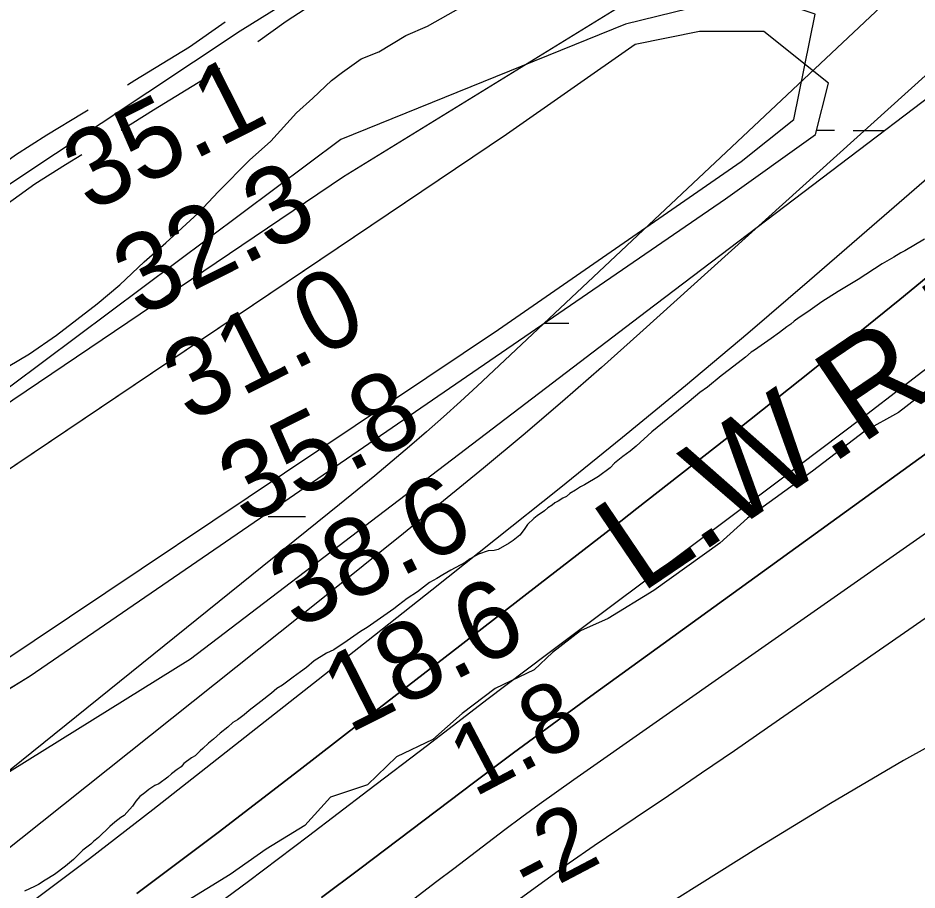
# Model space of a CAD drawing. Extents: x 3219052 to 3256913, y 800770 to 826146.
# Drawn here: x 3251903 to 3252675, y 817381 to 818130 of the extents above; entities that cross this region are included whole.
import ezdxf

# ---------------------------------------------------------------- set-up
doc = ezdxf.new("R2010")
doc.units = 0
for name, color, linetype in [('V-RIVR-EDGE', 7, 'Continuous'), ('V-RIVR-RANG', 7, 'Continuous'), ('V-ROAD-CNTR', 7, 'Continuous'), ('V-SITE-VEGE', 7, 'Continuous'), ('V-TOPO-DPTH', 7, 'Continuous'), ('V-TOPO-MAJR', 7, 'Continuous'), ('V-TOPO-MINR', 7, 'Continuous'), ('V-TOPO-SHOR', 7, 'Continuous'), ('V-TOPO-WATR', 7, 'Continuous'), ('V-TOPO-WATR-IDEN', 7, 'Continuous'), ('V-WETL-SWMP', 7, 'Continuous')]:
    doc.layers.add(name, color=color, linetype=linetype)

msp = doc.modelspace()

# ---------------------------------------------------------------- linework, layer by layer
at = {"layer": 'V-RIVR-EDGE'}
msp.add_lwpolyline([(3252696.091013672, 817819.8827251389), (3252659.5072465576, 817791.2843600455), (3252630.3441504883, 817775.2733421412), (3252585.4875565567, 817741.0446039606), (3252529.7490018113, 817700.7572651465), (3252505.788051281, 817679.0825544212), (3252449.17906865, 817638.3626887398), (3252409.999065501, 817614.5522144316), (3252386.064985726, 817603.744416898), (3252362.111559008, 817585.1124418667), (3252346.426659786, 817570.372133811), (3252312.9167984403, 817554.3718642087), (3252284.609082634, 817532.7079017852), (3252259.3430276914, 817510.6017390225), (3252228.0086986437, 817495.4654483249), (3252203.1730209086, 817471.6195046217), (3252171.4147636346, 817460.8310540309), (3252149.186070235, 817436.543984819), (3252116.100137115, 817416.1958751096), (3252085.1843621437, 817394.5383616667), (3252045.1328562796, 817369.860683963)], dxfattribs=at)
at = {"layer": 'V-ROAD-CNTR'}
for points in [[(3252443.832075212, 818346.929278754), (3252323.560315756, 818261.652449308), (3252195.637571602, 818182.4726076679), (3252093.6997754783, 818119.14673432), (3251894.7981732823, 817986.8689988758), (3251537.662887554, 817751.9254687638), (3251464.042034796, 817705.14756232), (3251391.919179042, 817661.859648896), (3251326.468309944, 817622.586727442), (3251268.8394252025, 817591.9867886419), (3251230.399502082, 817569.3818338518), (3251188.96058496, 817549.1818742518), (3251131.6206996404, 817522.7269271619), (3251073.62581563, 817495.0629824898), (3251011.9899389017, 817464.2850440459), (3250962.342038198, 817440.120092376), (3250913.5821357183, 817417.2341381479), (3250872.489217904, 817395.8691808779), (3250837.463287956, 817378.847214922)], [(3252108.957872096, 818110.1569542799), (3252133.226665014, 818127.6705263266), (3252191.8562581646, 818166.0451906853)], [(3251996.8347539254, 818072.8411069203), (3252003.3301281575, 818076.9253228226), (3252050.1818833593, 818105.4597555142), (3252080.8194529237, 818127.0318109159)], [(3251991.5196315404, 818034.061224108), (3252019.1178718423, 818051.4146771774), (3252066.6381166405, 818080.3562444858), (3252076.2532965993, 818087.1263374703)], [(3251879.035854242, 817997.2674453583), (3251900.637086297, 818012.7005296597), (3251927.6364473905, 818029.8158510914), (3251958.7998881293, 818048.9252249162), (3251962.9726024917, 818051.5489792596)], [(3251874.576736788, 817957.2115704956), (3251917.4009137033, 817987.8074703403), (3251943.5095526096, 818004.3581489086), (3251957.5385105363, 818012.9606842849)]]:
    msp.add_lwpolyline(points, dxfattribs=at)
at = {"layer": 'V-SITE-VEGE'}
for p, q in [((3252254.623, 818123.314), (3252283.61, 818139.6249999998)), ((3252236.066, 818115.149), (3252254.623, 818123.314)), ((3252212.878, 818101.171), (3252236.066, 818115.149)), ((3252488.488, 818118.735), (3252433.165, 818107.666)), ((3252543.809, 818118.735), (3252488.488, 818118.735)), ((3252599.127, 818074.4590000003), (3252543.809, 818118.735)), ((3252433.165, 818107.666), (3252322.524, 818030.184)), ((3252197.799, 818095.337), (3252212.878, 818101.1709999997)), ((3252181.571, 818083.696), (3252197.799, 818095.337)), ((3252172.2970000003, 818076.71), (3252181.571, 818083.696)), ((3252156.077, 818061.588), (3252172.2970000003, 818076.7099999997)), ((3252588.0640000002, 818030.184), (3252599.127, 818074.4590000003)), ((3252142.173, 818048.79), (3252156.077, 818061.588)), ((3252120.167, 818024.365), (3252142.173, 818048.79)), ((3252322.524, 818030.184), (3251713.99, 817620.6369999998)), ((3252510.617, 817974.8410000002), (3252588.0640000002, 818030.1840000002)), ((3252101.629, 818008.078), (3252120.167, 818024.365)), ((3252074.982, 817981.322), (3252101.629, 818008.078)), ((3252057.609, 817962.712), (3252074.982, 817981.322)), ((3251913.145, 817565.294), (3252510.617, 817974.8410000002)), ((3252029.801, 817937.118), (3252057.609, 817962.712)), ((3252011.261, 817920.829), (3252029.801, 817937.1179999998)), ((3252681.637, 817940.34), (3252664.8880000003, 817930.397)), ((3252661.538, 817928.503), (3252655.316, 817924.714)), ((3252664.8880000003, 817930.397), (3252661.538, 817928.503)), ((3251990.406, 817901.051), (3252011.261, 817920.829)), ((3252645.268, 817919.031), (3252624.684, 817905.7660000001)), ((3252655.316, 817924.714), (3252645.268, 817919.031)), ((3252624.684, 817905.7660000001), (3252607.46, 817895.345)), ((3251970.7060000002, 817884.759), (3251990.406, 817901.051)), ((3252607.46, 817895.345), (3252593.579, 817886.3420000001)), ((3251935.935, 817857.988), (3251970.7060000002, 817884.759)), ((3252593.579, 817886.3420000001), (3252581.608, 817877.806)), ((3252573.951, 817873.069), (3252569.642, 817869.7490000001)), ((3252581.608, 817877.806), (3252573.951, 817873.069)), ((3252563.414, 817865.006), (3252557.19, 817860.261)), ((3252566.767, 817867.376), (3252563.414, 817865.0059999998)), ((3252569.642, 817869.7490000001), (3252566.767, 817867.376)), ((3251912.752, 817841.688), (3251935.935, 817857.988)), ((3252557.19, 817860.261), (3252550.008, 817855.047)), ((3252550.008, 817855.047), (3252535.645, 817845.09)), ((3252532.774, 817843.193), (3252527.982, 817838.9230000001)), ((3252535.645, 817845.09), (3252532.774, 817843.193)), ((3251879.128, 817821.886), (3251912.752, 817841.688)), ((3252527.982, 817838.9230000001), (3252514.092, 817828.486)), ((3252514.092, 817828.486), (3252506.91, 817822.7929999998)), ((3252506.91, 817822.7929999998), (3252495.414, 817813.3)), ((3252495.414, 817813.3), (3252488.7090000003, 817808.559)), ((3252488.7090000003, 817808.559), (3252479.61, 817800.965)), ((3252479.61, 817800.965), (3252447.514, 817774.868)), ((3252447.514, 817774.868), (3252434.093, 817762.52)), ((3252428.826, 817758.25), (3252422.6, 817753.505)), ((3252434.093, 817762.52), (3252428.826, 817758.25)), ((3252422.6, 817753.505), (3252415.413, 817747.814)), ((3252411.579, 817744.013), (3252401.522, 817736.4230000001)), ((3252415.413, 817747.814), (3252411.579, 817744.0130000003)), ((3252401.522, 817736.4230000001), (3252389.559, 817729.3200000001)), ((3252386.2090000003, 817727.4280000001), (3252381.9020000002, 817724.583)), ((3252389.559, 817729.3200000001), (3252386.2090000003, 817727.4279999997)), ((3252374.242, 817719.3690000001), (3252370.896, 817717.954)), ((3252377.114, 817721.743), (3252374.242, 817719.3690000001)), ((3252381.9020000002, 817724.583), (3252377.114, 817721.743)), ((3252361.799, 817711.791), (3252357.969, 817709.422)), ((3252364.1950000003, 817713.686), (3252361.799, 817711.791)), ((3252367.0640000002, 817715.107), (3252364.1950000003, 817713.686)), ((3252370.896, 817717.954), (3252367.0640000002, 817715.107)), ((3252348.876, 817702.782), (3252345.998, 817700.411)), ((3252355.096, 817707.0480000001), (3252348.876, 817702.782)), ((3252357.969, 817709.422), (3252355.096, 817707.0480000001)), ((3252340.725, 817695.184), (3252337.839, 817690.906)), ((3252345.998, 817700.411), (3252340.725, 817695.184)), ((3252337.839, 817690.906), (3252334.001, 817686.1480000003)), ((3252328.254, 817681.403), (3252324.9020000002, 817679.0320000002)), ((3252334.001, 817686.148), (3252328.254, 817681.4029999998)), ((3252306.736, 817672.435), (3252298.612, 817669.609)), ((3252311.989, 817672.888), (3252306.736, 817672.4350000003)), ((3252315.3340000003, 817673.828), (3252311.989, 817672.8879999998)), ((3252324.9020000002, 817679.032), (3252315.3340000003, 817673.828)), ((3252291.436, 817665.824), (3252287.127, 817662.502)), ((3252298.612, 817669.609), (3252291.436, 817665.8239999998)), ((3252287.127, 817662.502), (3252274.687, 817655.8790000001)), ((3252262.725, 817648.7760000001), (3252256.505, 817645.4650000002)), ((3252267.99, 817652.0920000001), (3252262.725, 817648.7760000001)), ((3252274.687, 817655.8790000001), (3252267.99, 817652.0920000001)), ((3252256.505, 817645.465), (3252245.97, 817637.4)), ((3252245.97, 817637.4), (3252237.3540000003, 817631.713)), ((3252229.69, 817626.0210000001), (3252225.859, 817622.697)), ((3252237.3540000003, 817631.713), (3252229.69, 817626.0210000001)), ((3252225.859, 817622.697), (3252202.878, 817606.5770000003)), ((3252197.1350000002, 817603.264), (3252185.644, 817595.2050000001)), ((3252202.878, 817606.577), (3252197.1350000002, 817603.264)), ((3252185.644, 817595.2050000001), (3252174.1550000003, 817587.621)), ((3252174.1550000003, 817587.621), (3252167.9390000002, 817584.7869999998)), ((3252167.9390000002, 817584.787), (3252157.41, 817578.1510000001)), ((3252150.703, 817572.46), (3252145.436, 817568.665)), ((3252157.41, 817578.1510000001), (3252150.703, 817572.46)), ((3251304.613, 817188.951), (3251913.145, 817565.294)), ((3252139.21, 817563.922), (3252130.113, 817557.282)), ((3252145.436, 817568.665), (3252139.21, 817563.922)), ((3252130.113, 817557.282), (3252125.326, 817554.441)), ((3252120.534, 817550.1670000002), (3252111.435, 817543.05)), ((3252125.326, 817554.441), (3252120.534, 817550.1670000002)), ((3252111.435, 817543.05), (3252101.377, 817535.4630000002)), ((3252101.377, 817535.463), (3252097.066, 817531.664)), ((3252091.319, 817527.3960000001), (3252087.492, 817525.0260000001)), ((3252097.066, 817531.664), (3252091.319, 817527.3960000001)), ((3252083.179, 817521.229), (3252076.473, 817516.011)), ((3252087.492, 817525.0260000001), (3252083.179, 817521.229)), ((3252070.723, 817510.786), (3252066.412, 817507.466)), ((3252076.473, 817516.011), (3252070.723, 817510.786)), ((3252061.617, 817502.7170000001), (3252059.223, 817500.819)), ((3252066.412, 817507.466), (3252061.617, 817502.7170000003)), ((3252052.037, 817494.648), (3252045.3340000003, 817489.907)), ((3252054.91, 817496.545), (3252052.037, 817494.648)), ((3252059.223, 817500.819), (3252054.91, 817496.545)), ((3252042.933, 817487.054), (3252039.583, 817484.685)), ((3252045.3340000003, 817489.907), (3252042.933, 817487.054)), ((3252034.792, 817480.888), (3252031.44, 817478.041)), ((3252039.583, 817484.685), (3252034.792, 817480.888)), ((3252023.778, 817472.3470000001), (3252020.43, 817470.932)), ((3252031.44, 817478.041), (3252023.778, 817472.3470000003)), ((3252011.8140000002, 817464.768), (3252007.503, 817461.448)), ((3252015.166, 817467.617), (3252011.8140000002, 817464.768)), ((3252020.43, 817470.932), (3252015.166, 817467.6169999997)), ((3252004.144, 817457.645), (3252001.261, 817453.362)), ((3252007.503, 817461.448), (3252004.144, 817457.645)), ((3252001.261, 817453.362), (3251996.4620000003, 817447.657)), ((3251991.193, 817443.389), (3251985.9250000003, 817439.594)), ((3251994.066, 817445.283), (3251991.193, 817443.389)), ((3251996.4620000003, 817447.657), (3251994.066, 817445.283)), ((3251981.614, 817435.797), (3251972.025, 817426.296)), ((3251985.9250000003, 817439.594), (3251981.614, 817435.797)), ((3251972.025, 817426.296), (3251967.714, 817422.974)), ((3251965.318, 817420.601), (3251958.611, 817415.382)), ((3251967.714, 817422.974), (3251965.318, 817420.601)), ((3251958.611, 817415.382), (3251950.464, 817407.307)), ((3251943.757, 817401.612), (3251934.178, 817394.497)), ((3251950.464, 817407.307), (3251943.757, 817401.6119999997)), ((3251934.178, 817394.497), (3251926.044, 817389.762)), ((3251926.044, 817389.762), (3251920.299, 817385.971)), ((3251916.951, 817384.077), (3251908.343, 817380.3000000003)), ((3251920.299, 817385.971), (3251916.951, 817384.077))]:
    msp.add_line(p, q, dxfattribs=at)
at = {"layer": 'V-TOPO-DPTH'}
for points in [[(3253744.859765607, 818382.8930170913), (3253074.66, 817886.51), (3252546.722165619, 817520.405742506), (3252518.4501132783, 817500.8989082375), (3252490.117120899, 817481.481446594), (3252461.6927184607, 817462.1980438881), (3252433.2073759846, 817443.0040138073), (3252419.173179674, 817433.5955961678), (3252397.7721334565, 817419.0132198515), (3252376.521548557, 817404.2181716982), (3252355.496655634, 817389.1041157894), (3252334.622224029, 817373.7773880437)], [(3253744.859765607, 818382.8930170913), (3253074.66, 817886.51), (3252546.722165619, 817520.405742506), (3252518.4501132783, 817500.8989082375), (3252490.117120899, 817481.481446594), (3252461.6927184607, 817462.1980438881), (3252433.2073759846, 817443.0040138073), (3252419.173179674, 817433.5955961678), (3252397.7721334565, 817419.0132198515), (3252376.521548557, 817404.2181716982), (3252355.496655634, 817389.1041157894), (3252334.622224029, 817373.7773880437)], [(3252004.8642854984, 817378.0814777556), (3252074.779266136, 817430.6075942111), (3252144.194744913, 817483.8086403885), (3252213.2637516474, 817537.479570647), (3252282.370537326, 817591.1017592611), (3252351.533991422, 817644.6508354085), (3252420.735224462, 817698.1511699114), (3252434.650130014, 817708.8972059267), (3252510.5065493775, 817768.1462744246), (3252585.922290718, 817827.9448860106), (3252660.6770150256, 817888.5678122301), (3252734.9910613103, 817949.740281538), (3252806.575328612, 818009.3279173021), (3252879.341882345, 818069.2476565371), (3252952.5267111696, 818128.6464053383), (3253026.3389526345, 818187.263668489), (3253100.5694691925, 818245.3599412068), (3253175.523868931, 818302.5079520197)], [(3252163.617285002, 817374.6530230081), (3252196.635327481, 817399.4564268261), (3252229.5768384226, 817424.3613827), (3252262.4673283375, 817449.3340399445), (3252295.4102047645, 817474.2353794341), (3252328.4739368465, 817498.9739461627), (3252361.7189524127, 817523.4683537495), (3252395.084823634, 817547.7999885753), (3252720.368111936, 817783.1788544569), (3252769.9762768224, 817819.3917362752), (3252819.3806447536, 817855.878176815), (3252868.4793172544, 817892.7749554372), (3252917.3741928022, 817929.9452927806), (3252966.151364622, 817967.2746679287), (3253014.975427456, 818004.542491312), (3253063.8698268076, 818041.7179870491), (3253112.8111171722, 818078.831931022), (3253396.33147888, 818293.4140090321)], [(3253396.33147888, 818293.4140090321), (3253112.8111171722, 818078.831931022), (3253063.8698268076, 818041.7179870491), (3253014.975427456, 818004.542491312), (3252966.151364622, 817967.2746679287), (3252917.3741928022, 817929.9452927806), (3252868.4793172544, 817892.7749554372), (3252819.3806447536, 817855.878176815), (3252769.9762768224, 817819.3917362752), (3252720.368111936, 817783.1788544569), (3252395.084823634, 817547.7999885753), (3252361.7189524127, 817523.4683537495), (3252328.4739368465, 817498.9739461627), (3252295.4102047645, 817474.2353794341), (3252262.4673283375, 817449.3340399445), (3252229.5768384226, 817424.3613827), (3252196.635327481, 817399.4564268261), (3252163.617285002, 817374.6530230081)]]:
    msp.add_lwpolyline(points, dxfattribs=at)
at = {"layer": 'V-TOPO-MAJR'}
msp.add_lwpolyline([(3253576.629109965, 818823.9177333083), (3252848.91, 818332.66), (3252297.2817231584, 817814.1697017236), (3252282.978255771, 817800.9253638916), (3252268.545383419, 817787.8257598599), (3252253.9184036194, 817774.9432565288), (3252239.1620188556, 817762.2054869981), (3252224.259204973, 817749.6359159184), (3252209.2906336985, 817737.1457892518), (3252194.223426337, 817724.7748292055), (3252179.0904615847, 817712.4833135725), (3251754.79771952, 817370.6431546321)], dxfattribs=at)
at = {"layer": 'V-TOPO-MINR'}
for points in [[(3253533.111933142, 818717.1652807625), (3253036.6685981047, 818378.0802873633), (3253010.559757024, 818359.8367590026), (3252984.718756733, 818341.2294890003), (3252959.2795176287, 818322.076606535), (3252934.1081193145, 818302.5599824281), (3252909.335913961, 818282.5361385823), (3252884.8276179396, 818262.200392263), (3252860.7151859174, 818241.3967922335), (3252836.866663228, 818220.281289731), (3252437.2528667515, 817859.5432419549), (3252404.109531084, 817830.0318103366), (3252370.702791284, 817800.8258469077), (3252336.900945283, 817772.0780857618), (3252302.8356951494, 817743.635792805), (3252268.503119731, 817715.5087790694), (3252234.0776334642, 817687.4965313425), (3252199.512780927, 817659.6564326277), (3252164.8550175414, 817631.9310999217), (3251886.6016312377, 817410.4718309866), (3251850.4238831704, 817382.4312972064), (3251813.784029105, 817355.0254364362)], [(3253170.007384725, 818387.0187476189), (3253118.7320138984, 818349.9835210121), (3253068.1296503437, 818312.0339167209), (3253017.9759583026, 818273.4747273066), (3252968.459818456, 818234.093049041), (3252919.34453467, 818194.2250103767), (3252870.830534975, 818153.6274311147), (3252822.717391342, 818112.5434914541), (3252582.967176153, 817904.7021458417), (3252529.8485640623, 817859.2225666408), (3252476.3632326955, 817814.1839603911), (3252422.327822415, 817769.8068135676), (3252367.925692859, 817725.8706396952), (3252313.204953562, 817682.320198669), (3252258.426249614, 817638.842939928), (3252203.560598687, 817595.4754546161), (3252148.6369831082, 817552.1811515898), (3252018.6814144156, 817449.9526558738), (3251964.227194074, 817407.9940987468), (3251909.229156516, 817366.7765488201)], [(3253744.859765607, 818382.8930170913), (3253074.66, 817886.51), (3252546.722165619, 817520.405742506), (3252518.4501132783, 817500.8989082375), (3252490.117120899, 817481.481446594), (3252461.6927184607, 817462.1980438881), (3252433.2073759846, 817443.0040138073), (3252419.173179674, 817433.5955961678), (3252397.7721334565, 817419.0132198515), (3252376.521548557, 817404.2181716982), (3252355.496655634, 817389.1041157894), (3252334.622224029, 817373.7773880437)], [(3253571.2913404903, 818338.6172591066), (3253095.373409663, 817982.3310304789), (3253070.2559491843, 817963.5772521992), (3253045.1067538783, 817944.8662419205), (3253019.909956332, 817926.2193836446), (3252994.6814239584, 817907.6152933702), (3252969.3649035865, 817889.1327292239), (3252943.96281096, 817870.7694176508), (3252918.432359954, 817852.5849849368), (3252892.816336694, 817834.5198047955), (3252380.450113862, 817475.8717557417), (3252365.494000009, 817465.2835886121), (3252350.6143809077, 817454.5901683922), (3252335.8495039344, 817443.738868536), (3252321.1611217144, 817432.7823155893), (3252306.544375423, 817421.7280768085), (3252291.946628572, 817410.6488713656), (3252277.3773808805, 817399.5322159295), (3252262.827132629, 817388.3905938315), (3251872.092600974, 817088.3951638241)], [(3253175.523868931, 818302.5079520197), (3253100.5694691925, 818245.3599412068), (3253026.3389526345, 818187.263668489), (3252952.5267111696, 818128.6464053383), (3252879.341882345, 818069.2476565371), (3252806.575328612, 818009.3279173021), (3252734.9910613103, 817949.740281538), (3252660.6770150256, 817888.5678122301), (3252585.922290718, 817827.9448860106), (3252510.5065493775, 817768.1462744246), (3252434.650130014, 817708.8972059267), (3252420.735224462, 817698.1511699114), (3252351.533991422, 817644.6508354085), (3252282.370537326, 817591.1017592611), (3252213.2637516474, 817537.479570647), (3252144.194744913, 817483.8086403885), (3252074.779266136, 817430.6075942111), (3252004.8642854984, 817378.0814777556)], [(3253219.977750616, 818247.2776477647), (3253127.266020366, 818176.3213001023), (3253055.6269235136, 818121.1353880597), (3252984.2209249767, 818065.6514216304), (3252913.1645739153, 818009.7203736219), (3252842.3413211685, 817953.4912712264), (3252771.426112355, 817897.3837267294), (3252700.1552524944, 817841.7362418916), (3252628.3509160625, 817786.7788465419), (3252556.1909285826, 817732.2815108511), (3252408.530431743, 817621.8783857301), (3252357.0791342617, 817583.2415847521), (3252305.735987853, 817544.4622131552), (3252254.55506805, 817505.4689856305), (3252203.482299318, 817466.3331874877), (3252152.3224333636, 817427.3157464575), (3252100.9383219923, 817388.5986381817), (3252049.217842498, 817350.3320290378)], [(3253165.7219939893, 817706.5909020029), (3253103.7295233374, 817689.7958432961), (3253042.281210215, 817670.7534858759), (3252981.825784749, 817648.6525943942), (3252922.1426046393, 817624.7449741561), (3252863.617792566, 817598.1272607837), (3252805.8652258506, 817569.7028186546), (3252791.2280742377, 817562.0768033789), (3252727.17038529, 817527.7243064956), (3252663.6872007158, 817492.3686047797), (3252601.0657727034, 817455.5080958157), (3252539.018849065, 817417.6443820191), (3252418.4349122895, 817342.0691636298)]]:
    msp.add_lwpolyline(points, dxfattribs=at)
at = {"layer": 'V-TOPO-SHOR'}
msp.add_lwpolyline([(3251373.22729304, 817249.3268648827), (3251762.8934631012, 817492.8637627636), (3252315.726874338, 817862.7605450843), (3252524.182520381, 818007.1257759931), (3252569.508861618, 818043.2313098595), (3252587.798730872, 818133.6943104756), (3252533.536105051, 818151.9083069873), (3252424.878076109, 818124.9856441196), (3252180.3168962, 818025.9467544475), (3251527.685867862, 817538.6074040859), (3250902.4517070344, 817168.8623672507)], dxfattribs=at)
at = {"layer": 'V-TOPO-WATR'}
msp.add_lwpolyline([(3253396.33147888, 818293.4140090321), (3253112.8111171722, 818078.831931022), (3253063.8698268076, 818041.7179870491), (3253014.975427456, 818004.542491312), (3252966.151364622, 817967.2746679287), (3252917.3741928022, 817929.9452927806), (3252868.4793172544, 817892.7749554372), (3252819.3806447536, 817855.878176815), (3252769.9762768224, 817819.3917362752), (3252720.368111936, 817783.1788544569), (3252395.084823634, 817547.7999885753), (3252361.7189524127, 817523.4683537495), (3252328.4739368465, 817498.9739461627), (3252295.4102047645, 817474.2353794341), (3252262.4673283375, 817449.3340399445), (3252229.5768384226, 817424.3613827), (3252196.635327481, 817399.4564268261), (3252163.617285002, 817374.6530230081)], dxfattribs=at)
at = {"layer": 'V-WETL-SWMP'}
for p, q in [((3252588.9818495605, 818033.8489710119), (3252604.420722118, 818033.816612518)), ((3252620.4206869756, 818033.7830780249), (3252647.709992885, 818033.7258820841)), ((3252354.992600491, 817868.1650265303), (3252376.0729378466, 817868.1208440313)), ((3252117.816533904, 817702.1607606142), (3252149.8164636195, 817702.093691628))]:
    msp.add_line(p, q, dxfattribs=at)
for points in [[(3250681.616, 817090.109), (3251560.149, 817574.0430000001), (3252182.387, 817994.052), (3252558.623, 818225.781), (3252819.095, 818312.679), (3252876.977, 818254.747), (3252862.506, 818196.8150000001), (3252442.858, 817878.187), (3252051.0130000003, 817579.464), (3251616.719, 817309.34)], [(3251304.612, 817188.952), (3251913.146, 817565.2930000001), (3252510.616, 817974.84), (3252588.066, 818030.184), (3252599.13, 818074.459), (3252543.809, 818118.735), (3252488.488, 818118.735), (3252433.166, 818107.666), (3252322.524, 818030.184), (3251713.989, 817620.637), (3251216.098, 817343.916)]]:
    msp.add_lwpolyline(points, dxfattribs=at)

# ---------------------------------------------------------------- texts
at = {"layer": 'V-RIVR-RANG'}
for s, height, rotation, p in [('35.1', 66.99999999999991, 26.78832571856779, (3251964.4859934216, 817962.7873266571)), ('32.3', 66.99999999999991, 26.78832571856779, (3252007.6587625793, 817872.562368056)), ('31.0', 66.99999999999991, 26.78832571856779, (3252050.36059155, 817782.0996408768)), ('35.8', 66.99999999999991, 26.78832571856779, (3252098.2427625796, 817694.2523680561)), ('38.6', 66.99999999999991, 26.78832571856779, (3252141.886471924, 817604.2641780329)), ('18.6', 66.99999999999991, 26.78832571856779, (3252187.178471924, 817515.1091780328)), ('1.8', 60, 27.72244444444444, (3252294.8164954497, 817460.44647188)), ('-2', 60, 27.72244444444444, (3252343.035966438, 817372.8298916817))]:
    msp.add_text(s, height=height, rotation=rotation, dxfattribs=at).set_placement(p)
at = {"layer": 'V-TOPO-WATR-IDEN'}
msp.add_text('L.W.R.P.', height=82.99999999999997, rotation=34.089761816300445, dxfattribs=at).set_placement((3252437.7164315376, 817635.2532764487))

doc.saveas('drawing.dxf')
